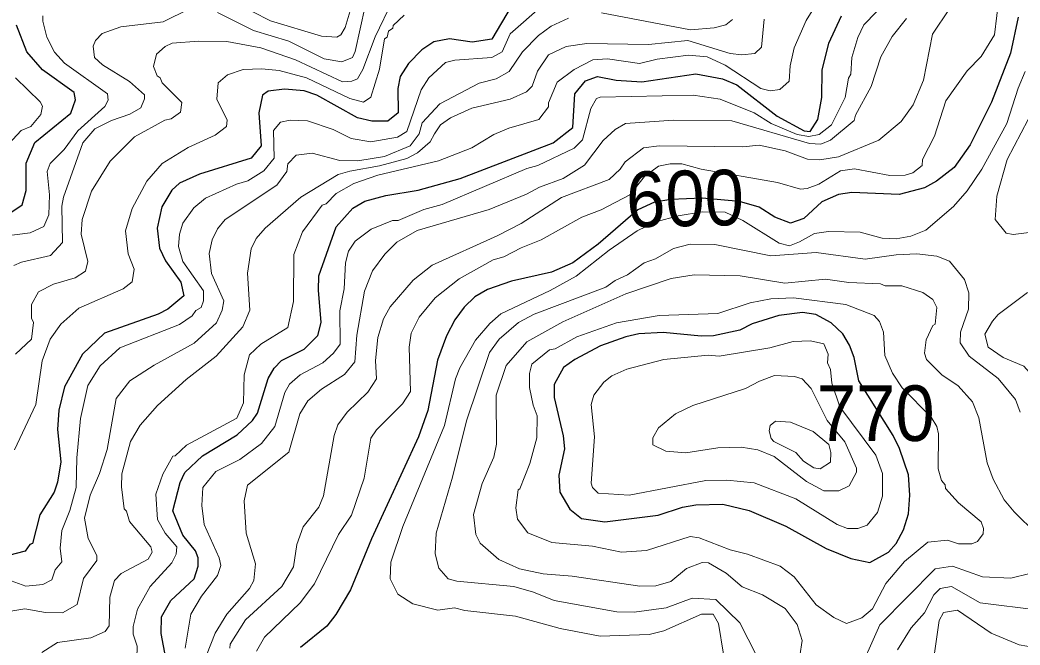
# Model space of a CAD drawing. Extents: x 673.3 to 698.5, y 6984.3 to 7012.3.
# Drawn here: x 677.359 to 678.798, y 6986.028 to 6986.928 of the extents above; entities that cross this region are included whole.
import ezdxf
from ezdxf.enums import TextEntityAlignment as Align

# ---------------------------------------------------------------- set-up
doc = ezdxf.new("R2010")
doc.units = 0
doc.header["$LTSCALE"] = 0.032
doc.layers.add('1', color=7, linetype='Continuous', lineweight=25)
doc.layers.add('2', color=7, linetype='Continuous', lineweight=13)
doc.layers.add('21', color=7, linetype='Continuous')
doc.layers.add('61', color=7, linetype='Continuous')

msp = doc.modelspace()

# ---------------------------------------------------------------- linework, layer by layer
at = {"layer": '1'}
for points in [[(678.0654, 6986.9471), (678.0376, 6986.8998), (678.0094, 6986.8958), (677.9768, 6986.9005), (677.9542, 6986.8963), (677.9366, 6986.8849), (677.9174, 6986.8649), (677.9058, 6986.8465), (677.9024, 6986.8288), (677.9026, 6986.7942), (677.8879, 6986.7818), (677.865, 6986.7818), (677.844, 6986.7867), (677.7857, 6986.8194), (677.7674, 6986.8256), (677.7394, 6986.8281), (677.7159, 6986.8254), (677.7074, 6986.8193), (677.7023, 6986.7938), (677.7055, 6986.7466), (677.691, 6986.7285), (677.617, 6986.7057), (677.5883, 6986.6929), (677.5772, 6986.6826), (677.5625, 6986.6585), (677.5558, 6986.6277), (677.5594, 6986.5989), (677.5681, 6986.5811), (677.5898, 6986.5504), (677.5943, 6986.5305), (677.5714, 6986.5115), (677.5576, 6986.5042), (677.4802, 6986.4767), (677.4483, 6986.4463), (677.4225, 6986.3993), (677.4146, 6986.366), (677.4124, 6986.338), (677.4172, 6986.2914), (677.4124, 6986.2624), (677.4075, 6986.2479), (677.3873, 6986.2151), (677.3766, 6986.1737), (677.3725, 6986.1724), (677.3661, 6986.1629), (677.342, 6986.1564)], [(677.5616, 6986.0443), (677.5623, 6986.0682), (677.5757, 6986.0916), (677.6092, 6986.1228), (677.6151, 6986.1414), (677.6151, 6986.1535), (677.611, 6986.1634), (677.593, 6986.1858), (677.5786, 6986.2207), (677.5888, 6986.2615), (677.5956, 6986.2759), (677.6214, 6986.3002), (677.6711, 6986.3304), (677.6933, 6986.3509), (677.7005, 6986.3614), (677.7159, 6986.4113), (677.7241, 6986.4264), (677.7351, 6986.4374), (677.7674, 6986.4536), (677.787, 6986.4732), (677.7918, 6986.4921), (677.7879, 6986.5387), (677.7886, 6986.5592), (677.8137, 6986.6299), (677.8377, 6986.6565), (677.8546, 6986.6669), (677.885, 6986.6751), (677.9315, 6986.6826), (677.9919, 6986.6993), (678.126, 6986.7509), (678.1541, 6986.7728), (678.1568, 6986.8213), (678.1721, 6986.84), (678.1894, 6986.8461), (678.2165, 6986.841), (678.2536, 6986.8388), (678.331, 6986.8501), (678.3697, 6986.8429), (678.3903, 6986.8342), (678.4482, 6986.7891), (678.487, 6986.768), (678.4955, 6986.7672), (678.5068, 6986.7842), (678.5126, 6986.8159), (678.5127, 6986.8553), (678.5223, 6986.8941), (678.5405, 6986.9335)], [(677.3453, 6986.6505), (677.3619, 6986.6614), (677.3675, 6986.6821), (677.3676, 6986.7213), (677.3798, 6986.7515), (677.4316, 6986.7937), (677.4383, 6986.8126), (677.4367, 6986.8232), (677.3909, 6986.8561), (677.3684, 6986.8819), (677.3537, 6986.9204)], [(678.7952, 6986.9318), (678.7838, 6986.8797), (678.7568, 6986.8091), (678.7259, 6986.7478), (678.7027, 6986.7154), (678.6773, 6986.6957), (678.6603, 6986.6858), (678.6238, 6986.6766), (678.5555, 6986.6791), (678.5363, 6986.6766), (678.5126, 6986.666), (678.4865, 6986.6417), (678.4671, 6986.6353), (678.4448, 6986.6439), (678.4221, 6986.658), (678.3938, 6986.6663), (678.3403, 6986.6713), (678.2951, 6986.6694), (678.2716, 6986.6652), (678.2476, 6986.6542), (678.1906, 6986.6048), (678.154, 6986.578), (678.1232, 6986.5645), (678.0658, 6986.5517), (678.0311, 6986.5397), (678.0131, 6986.529), (677.9976, 6986.5143), (677.9842, 6986.4961), (677.9723, 6986.4731), (677.9592, 6986.4378), (677.9455, 6986.3654), (677.932, 6986.3276), (677.8642, 6986.1804), (677.8341, 6986.1071), (677.8132, 6986.0718), (677.8002, 6986.0547), (677.7623, 6986.0241)], [(677.5686, 6986.0086), (677.5616, 6986.0443)]]:
    msp.add_lwpolyline(points, dxfattribs=at)
msp.add_lwpolyline([(678.6371, 6986.2168), (678.6389, 6986.2433), (678.6373, 6986.2728), (678.6243, 6986.3107), (678.6151, 6986.3292), (678.5656, 6986.4079), (678.5589, 6986.4416), (678.5524, 6986.4595), (678.5427, 6986.4759), (678.5259, 6986.4915), (678.5039, 6986.5038), (678.4844, 6986.5064), (678.4507, 6986.5021), (678.4124, 6986.4901), (678.3942, 6986.4811), (678.3567, 6986.473), (678.3388, 6986.4723), (678.284, 6986.4779), (678.2493, 6986.4757), (678.2303, 6986.4715), (678.1938, 6986.4583), (678.157, 6986.439), (678.1405, 6986.4274), (678.1274, 6986.4026), (678.1274, 6986.384), (678.1404, 6986.3289), (678.142, 6986.3101), (678.134, 6986.2722), (678.1356, 6986.2477), (678.1497, 6986.2234), (678.1666, 6986.2101), (678.2, 6986.2052), (678.2769, 6986.2149), (678.3117, 6986.226), (678.3313, 6986.2296), (678.37, 6986.2303), (678.4078, 6986.2213), (678.4606, 6986.199), (678.5186, 6986.1667), (678.5541, 6986.1523), (678.5815, 6986.1466), (678.6086, 6986.1612), (678.6193, 6986.1739), (678.6298, 6986.1937)], close=True, dxfattribs=at)
at = {"layer": '2'}
for points in [[(678.646, 6986.9958), (678.5729, 6986.9209), (678.564, 6986.9025), (678.5558, 6986.8737), (678.5541, 6986.8496), (678.5509, 6986.8438), (678.546, 6986.8162), (678.5265, 6986.7768), (678.5087, 6986.7627), (678.4935, 6986.7599), (678.477, 6986.7628), (678.4397, 6986.7788), (678.415, 6986.794), (678.3662, 6986.8135), (678.3273, 6986.8192), (678.1936, 6986.8166), (678.1884, 6986.8148), (678.1799, 6986.8003), (678.1679, 6986.7549), (678.1561, 6986.7431), (678.1037, 6986.7183), (678.0881, 6986.7139), (677.9659, 6986.6619), (677.9397, 6986.6547), (677.9027, 6986.6389), (677.8945, 6986.6391), (677.8641, 6986.6264), (677.8407, 6986.609), (677.8311, 6986.5947), (677.8268, 6986.5781), (677.8252, 6986.5404), (677.8188, 6986.5091), (677.8195, 6986.4611), (677.8097, 6986.4478), (677.7944, 6986.4338), (677.7618, 6986.4166), (677.7463, 6986.4031), (677.7398, 6986.3914), (677.7253, 6986.3425), (677.706, 6986.318), (677.6749, 6986.2948), (677.6405, 6986.2775), (677.6218, 6986.2543), (677.6201, 6986.2285), (677.6238, 6986.2013), (677.6453, 6986.1534), (677.6475, 6986.142), (677.643, 6986.128), (677.6195, 6986.0982), (677.6043, 6986.0723), (677.5964, 6986.0233)], [(677.6427, 6986.9386), (677.6944, 6986.9127), (677.7453, 6986.8971), (677.7961, 6986.8715), (677.8215, 6986.8674), (677.8371, 6986.8737), (677.8409, 6986.8823), (677.8623, 6986.9809)], [(677.699, 6986.0188), (677.7106, 6986.0392), (677.7615, 6986.0884), (677.7824, 6986.116), (677.8169, 6986.187), (677.8357, 6986.2147), (677.8536, 6986.268), (677.8636, 6986.3254), (677.8717, 6986.3378), (677.909, 6986.3751), (677.9206, 6986.3926), (677.9188, 6986.4567), (677.9213, 6986.4768), (677.9331, 6986.4996), (677.9558, 6986.5278), (677.9905, 6986.5549), (678.0395, 6986.5821), (678.0548, 6986.5866), (678.0796, 6986.5998), (678.1084, 6986.6113), (678.1671, 6986.6439), (678.1947, 6986.6541), (678.2362, 6986.6757), (678.2573, 6986.7024), (678.2773, 6986.7173), (678.2941, 6986.7207), (678.3108, 6986.7207), (678.3388, 6986.7129), (678.4488, 6986.6936), (678.4819, 6986.6839), (678.4912, 6986.6849), (678.5079, 6986.6915), (678.5391, 6986.7106), (678.5593, 6986.7132), (678.6105, 6986.7036), (678.6323, 6986.7044), (678.6436, 6986.7076), (678.6566, 6986.7182), (678.6571, 6986.7269), (678.6745, 6986.7604), (678.6911, 6986.8113), (678.7214, 6986.8545), (678.7415, 6986.8751), (678.7611, 6986.9061), (678.7708, 6986.9905)], [(678.1106, 6986.9483), (678.0639, 6986.9075), (678.0523, 6986.8819), (678.0375, 6986.8738), (677.9841, 6986.8696), (677.9707, 6986.8664), (677.9468, 6986.8446), (677.9358, 6986.8271), (677.9151, 6986.7669), (677.9016, 6986.7587), (677.8636, 6986.7524), (677.8349, 6986.7568), (677.8092, 6986.7702), (677.7723, 6986.7825), (677.7473, 6986.7833), (677.7336, 6986.7805), (677.7235, 6986.7684), (677.7242, 6986.7288), (677.7092, 6986.7105), (677.6863, 6986.6963), (677.6703, 6986.6915), (677.6257, 6986.6709), (677.6088, 6986.6572), (677.5931, 6986.6349), (677.5883, 6986.6191), (677.5867, 6986.6016), (677.5931, 6986.5799), (677.6224, 6986.5378), (677.6225, 6986.5233), (677.6191, 6986.5139), (677.6116, 6986.5094), (677.6061, 6986.5015), (677.588, 6986.4892), (677.5024, 6986.4555), (677.4741, 6986.4296), (677.456, 6986.4015), (677.4456, 6986.354), (677.4401, 6986.2973), (677.4393, 6986.2546), (677.4301, 6986.2212), (677.4186, 6986.1927), (677.4165, 6986.1674), (677.4188, 6986.1476), (677.4091, 6986.1358), (677.4043, 6986.1215), (677.3913, 6986.1151), (677.367, 6986.1123), (677.3296, 6986.1261)], [(677.8949, 6986.9564), (677.8698, 6986.9033), (677.852, 6986.8564), (677.844, 6986.8431), (677.8362, 6986.8397), (677.8228, 6986.8387), (677.755, 6986.8702), (677.7053, 6986.8876), (677.6561, 6986.8966), (677.6153, 6986.8973), (677.5774, 6986.8941), (677.5675, 6986.8894), (677.5549, 6986.8786), (677.5509, 6986.8609), (677.5557, 6986.8471), (677.5603, 6986.8444), (677.5631, 6986.8372), (677.5912, 6986.8088), (677.5894, 6986.7948), (677.576, 6986.7854), (677.5672, 6986.7833), (677.5234, 6986.7594), (677.4882, 6986.7243), (677.4614, 6986.681), (677.4482, 6986.6403), (677.4466, 6986.6194), (677.4563, 6986.58), (677.4529, 6986.5659), (677.4377, 6986.5563), (677.4068, 6986.5475), (677.3852, 6986.5363), (677.3749, 6986.5178), (677.3749, 6986.4984), (677.3782, 6986.4922), (677.3752, 6986.4683), (677.3522, 6986.4463)], [(677.8349, 6986.9456), (677.8267, 6986.9167), (677.8204, 6986.9065), (677.8143, 6986.9031), (677.7923, 6986.9045), (677.7191, 6986.9265), (677.6663, 6986.9535)], [(677.6704, 6986.3542), (677.6802, 6986.3762), (677.6811, 6986.4168), (677.6887, 6986.4455), (677.705, 6986.461), (677.7439, 6986.485), (677.7519, 6986.5225), (677.7528, 6986.5898), (677.7651, 6986.6224), (677.7933, 6986.661), (677.7991, 6986.6629), (677.8133, 6986.6776), (677.8391, 6986.6921), (677.8736, 6986.7044), (677.9607, 6986.725), (678.0088, 6986.7436), (678.0404, 6986.7626), (678.0622, 6986.7719), (678.1053, 6986.7842), (678.1192, 6986.8024), (678.1193, 6986.8085), (678.1315, 6986.8379), (678.1561, 6986.8566), (678.1827, 6986.8704), (678.2041, 6986.8719), (678.2501, 6986.8649), (678.2756, 6986.8712), (678.3207, 6986.8769), (678.3472, 6986.8745), (678.3731, 6986.8625), (678.4248, 6986.8292), (678.4383, 6986.8257), (678.452, 6986.8276), (678.4652, 6986.8396), (678.467, 6986.8618), (678.4727, 6986.8878), (678.4899, 6986.9269), (678.5059, 6986.9525)], [(677.3914, 6986.9338), (677.3912, 6986.9259), (677.3971, 6986.9027), (677.4081, 6986.8813), (677.4227, 6986.8655), (677.4845, 6986.8215), (677.4855, 6986.812), (677.4808, 6986.8032), (677.4418, 6986.768), (677.4223, 6986.7412), (677.4019, 6986.7208), (677.3976, 6986.7096), (677.4009, 6986.6761), (677.4002, 6986.6471), (677.3927, 6986.6303), (677.3732, 6986.6212), (677.3358, 6986.6163)], [(677.3497, 6986.5741), (677.3605, 6986.579), (677.4024, 6986.5887), (677.4197, 6986.6072), (677.4189, 6986.6598), (677.4213, 6986.6726), (677.4491, 6986.7507), (677.4661, 6986.771), (677.49, 6986.7831), (677.5166, 6986.7922), (677.5322, 6986.8011), (677.5376, 6986.8141), (677.5376, 6986.8199), (677.5161, 6986.8393), (677.4773, 6986.8633), (677.4656, 6986.8735), (677.4637, 6986.89), (677.4672, 6986.8982), (677.4769, 6986.908), (677.5035, 6986.9176), (677.5647, 6986.9249), (677.6027, 6986.9436)], [(677.5071, 6986.5408), (677.5199, 6986.5507), (677.523, 6986.5689), (677.5142, 6986.5909), (677.5102, 6986.6243), (677.5198, 6986.6563), (677.5412, 6986.6957), (677.5633, 6986.7208), (677.6007, 6986.7439), (677.6393, 6986.762), (677.6557, 6986.7745), (677.6565, 6986.7833), (677.642, 6986.8135), (677.6437, 6986.8371), (677.6572, 6986.8487), (677.6796, 6986.8566), (677.7067, 6986.8574), (677.7313, 6986.855), (677.771, 6986.8443), (677.833, 6986.8146), (677.8527, 6986.8094), (677.8632, 6986.8165), (677.8758, 6986.8569), (677.8831, 6986.9003), (677.887, 6986.9031), (677.889, 6986.9114), (677.8952, 6986.9161), (677.8956, 6986.9195), (677.9116, 6986.9346)], [(678.696, 6986.9439), (678.6715, 6986.9074), (678.6585, 6986.8409), (678.6441, 6986.8054), (678.6265, 6986.7817), (678.5943, 6986.7545), (678.5362, 6986.7308), (678.5095, 6986.7264), (678.492, 6986.7272), (678.4599, 6986.7393), (678.4222, 6986.7474), (678.3987, 6986.7451), (678.2782, 6986.7466), (678.2559, 6986.7436), (678.2294, 6986.7232), (678.2222, 6986.7129), (678.2063, 6986.6979), (678.1377, 6986.672), (678.0796, 6986.6348), (678.0454, 6986.6168), (677.9516, 6986.5748), (677.9241, 6986.553), (677.8912, 6986.5146), (677.8818, 6986.4974), (677.8733, 6986.4707), (677.8701, 6986.4374), (677.8715, 6986.4112), (677.859, 6986.3919), (677.8293, 6986.3631), (677.816, 6986.3447), (677.8106, 6986.3292), (677.7951, 6986.2426), (677.7885, 6986.2264), (677.7661, 6986.1977), (677.7568, 6986.1725), (677.752, 6986.1403), (677.7355, 6986.1121), (677.6831, 6986.0638), (677.6609, 6986.0292), (677.6607, 6986.023)], [(678.1955, 6986.938), (678.3234, 6986.9137), (678.3576, 6986.9165), (678.3745, 6986.9208), (678.3839, 6986.9284)], [(677.3454, 6986.0764), (677.3657, 6986.0796), (677.3954, 6986.0747), (677.4195, 6986.074), (677.4407, 6986.0861), (677.4499, 6986.1237), (677.4693, 6986.1493), (677.4693, 6986.1567), (677.4568, 6986.181), (677.4515, 6986.2106), (677.4593, 6986.2433), (677.473, 6986.2745), (677.484, 6986.3091), (677.4971, 6986.3826), (677.5168, 6986.4081), (677.5518, 6986.4307), (677.6092, 6986.4623), (677.6412, 6986.4918), (677.6494, 6986.51), (677.6517, 6986.5233), (677.6342, 6986.5625), (677.6306, 6986.5914), (677.6349, 6986.6113), (677.643, 6986.6271), (677.6539, 6986.6405), (677.7282, 6986.6897), (677.7426, 6986.7095), (677.7442, 6986.7205), (677.7559, 6986.733), (677.7788, 6986.736), (677.8189, 6986.7255), (677.8445, 6986.725), (677.8833, 6986.7312), (677.92, 6986.7464), (677.9331, 6986.7639), (677.9372, 6986.7794), (677.9629, 6986.8067), (678.0194, 6986.8367), (678.0439, 6986.8429), (678.0624, 6986.8536), (678.0817, 6986.8819), (678.1049, 6986.9051), (678.123, 6986.9188), (678.1479, 6986.9303)], [(678.4296, 6986.9289), (678.4254, 6986.8886), (678.4161, 6986.8794), (678.3971, 6986.8777), (678.3803, 6986.8795), (678.3196, 6986.8981), (678.2631, 6986.8925), (678.1744, 6986.894), (678.1443, 6986.8894), (678.1191, 6986.8776), (678.1032, 6986.854), (678.0957, 6986.8324), (678.0873, 6986.824), (678.0641, 6986.8135), (678.009, 6986.8009), (677.9783, 6986.787), (677.9638, 6986.7768), (677.9548, 6986.7638), (677.9488, 6986.7522), (677.9308, 6986.7363), (677.9151, 6986.7284), (677.8759, 6986.7175), (677.8332, 6986.7102), (677.8166, 6986.7054), (677.7628, 6986.6726), (677.7114, 6986.628), (677.6982, 6986.6131), (677.6911, 6986.5983), (677.6859, 6986.5631), (677.6892, 6986.5098), (677.6792, 6986.4858), (677.6409, 6986.4434), (677.5975, 6986.4099), (677.5565, 6986.3728), (677.5316, 6986.3441), (677.5175, 6986.321), (677.505, 6986.2741), (677.5044, 6986.2554), (677.5083, 6986.224), (677.5116, 6986.2203), (677.5159, 6986.2058), (677.5467, 6986.1693), (677.5489, 6986.1614), (677.5432, 6986.1514), (677.5041, 6986.1305), (677.4946, 6986.1204), (677.4879, 6986.0966), (677.487, 6986.0556), (677.4809, 6986.0473), (677.4605, 6986.0383), (677.4126, 6986.0316), (677.3898, 6986.0171)], [(677.627, 6986.0129), (677.6392, 6986.045), (677.6562, 6986.072), (677.6886, 6986.1093), (677.6949, 6986.1204), (677.6973, 6986.1448), (677.6839, 6986.189), (677.6811, 6986.2354), (677.6857, 6986.2581), (677.7455, 6986.3055), (677.7612, 6986.3604), (677.7728, 6986.3791), (677.7923, 6986.396), (677.8255, 6986.4172), (677.8405, 6986.4353), (677.8431, 6986.4738), (677.8545, 6986.5374), (677.8658, 6986.5665), (677.8834, 6986.5907), (677.9009, 6986.6077), (677.9303, 6986.6245), (678.0338, 6986.655), (678.0872, 6986.6769), (678.1061, 6986.6871), (678.1402, 6986.6993), (678.1711, 6986.7188), (678.1976, 6986.7542), (678.215, 6986.7699), (678.23, 6986.7784), (678.2991, 6986.7834), (678.3829, 6986.7826), (678.4948, 6986.7497), (678.5108, 6986.749), (678.5251, 6986.7546), (678.5591, 6986.783), (678.5608, 6986.7908), (678.5833, 6986.832), (678.5974, 6986.8748), (678.6137, 6986.9041), (678.6345, 6986.9297)], [(678.8051, 6986.8536), (678.7948, 6986.8294), (678.7788, 6986.7784), (678.7429, 6986.7131), (678.7214, 6986.6818), (678.7021, 6986.6593), (678.6622, 6986.6252), (678.6407, 6986.6164), (678.6194, 6986.6124), (678.5991, 6986.6137), (678.5674, 6986.622), (678.5218, 6986.6229), (678.5018, 6986.6203), (678.4805, 6986.6081), (678.4657, 6986.6027), (678.4509, 6986.6061), (678.3988, 6986.6389), (678.3731, 6986.6511), (678.3407, 6986.6513), (678.3059, 6986.6457), (678.2736, 6986.6369), (678.2466, 6986.6239), (678.2065, 6986.5962), (678.1588, 6986.5588), (678.1216, 6986.5381), (678.0504, 6986.5045), (678.0345, 6986.4908), (678.0142, 6986.4665), (677.9915, 6986.4269), (677.9851, 6986.4109), (677.9694, 6986.3438), (677.9096, 6986.1984), (677.8921, 6986.1468), (677.8913, 6986.1232), (677.9021, 6986.1011), (677.9237, 6986.087), (677.9599, 6986.0781), (677.984, 6986.0813), (677.9985, 6986.0773), (678.0714, 6986.0692)], [(677.3364, 6986.7428), (677.36, 6986.7685), (677.374, 6986.7744), (677.3887, 6986.7918), (677.391, 6986.8037), (677.3877, 6986.8097), (677.3523, 6986.8442)], [(678.8095, 6986.7844), (678.7791, 6986.7269), (678.7642, 6986.674), (678.7618, 6986.6403), (678.7777, 6986.6207), (678.7879, 6986.619), (678.8108, 6986.6216)], [(678.4182, 6986.0126), (678.3946, 6986.0599), (678.3597, 6986.0933), (678.3256, 6986.0951), (678.2883, 6986.0813), (678.2424, 6986.0749), (678.2172, 6986.0756), (678.1271, 6986.0916), (678.0975, 6986.1038), (678.0693, 6986.1121), (677.9873, 6986.1196), (677.9746, 6986.1229), (677.9613, 6986.1384), (677.9562, 6986.1589), (677.9575, 6986.1888), (677.9809, 6986.2692), (678.0012, 6986.3504), (678.0343, 6986.4488), (678.0482, 6986.4679), (678.0758, 6986.4923), (678.0986, 6986.5043), (678.2015, 6986.5431), (678.2148, 6986.5525), (678.2329, 6986.5606), (678.2569, 6986.578), (678.2729, 6986.584), (678.299, 6986.5987), (678.3231, 6986.605), (678.3584, 6986.6042), (678.4392, 6986.5879), (678.5042, 6986.5927), (678.5746, 6986.5831), (678.6192, 6986.5895), (678.6492, 6986.5911), (678.6779, 6986.5878), (678.696, 6986.5804), (678.7176, 6986.5539), (678.7242, 6986.5347), (678.7236, 6986.5111), (678.712, 6986.4784), (678.7114, 6986.463), (678.7245, 6986.4438), (678.7663, 6986.4115), (678.791, 6986.3811), (678.7977, 6986.3628)], [(678.4807, 6986.0123), (678.4841, 6986.0343), (678.4769, 6986.0575), (678.4596, 6986.0804), (678.427, 6986.1), (678.398, 6986.1113), (678.3747, 6986.1312), (678.3495, 6986.1461), (678.3403, 6986.1464), (678.3178, 6986.1378), (678.2953, 6986.1193), (678.2737, 6986.113), (678.2505, 6986.1123), (678.1532, 6986.127), (678.1114, 6986.1301), (678.0775, 6986.1374), (678.0474, 6986.1507), (678.0207, 6986.1742), (678.0147, 6986.1867), (678.011, 6986.2157), (678.0237, 6986.2604), (678.0403, 6986.2982), (678.0442, 6986.3169), (678.0438, 6986.3875), (678.0583, 6986.4302), (678.0877, 6986.4642), (678.1397, 6986.4931), (678.2306, 6986.5332), (678.2954, 6986.5554), (678.3287, 6986.5609), (678.3951, 6986.5593), (678.4592, 6986.5489), (678.5177, 6986.5544), (678.5511, 6986.5495), (678.5969, 6986.5479), (678.6038, 6986.5448), (678.6277, 6986.5447), (678.6578, 6986.5352), (678.6721, 6986.5251), (678.6778, 6986.5137), (678.6754, 6986.4896), (678.6722, 6986.4876), (678.6628, 6986.4673), (678.66, 6986.4478), (678.663, 6986.4386), (678.685, 6986.4169), (678.7086, 6986.4007), (678.7291, 6986.3779), (678.7382, 6986.3547), (678.7503, 6986.2901), (678.7588, 6986.2664), (678.7746, 6986.237), (678.7891, 6986.2193), (678.8214, 6986.1878)], [(677.3508, 6986.309), (677.3813, 6986.3741), (677.3904, 6986.4367), (677.4021, 6986.4681), (677.4173, 6986.4895), (677.4433, 6986.5129), (677.5071, 6986.5408)], [(678.8573, 6986.0252), (678.8739, 6986.0303), (678.8972, 6986.0427), (678.9682, 6986.1102), (678.9879, 6986.1247), (679.0073, 6986.1572), (679.0174, 6986.1856), (679.0183, 6986.2051), (679.0102, 6986.2269), (679.0028, 6986.2328), (678.9081, 6986.2627), (678.8803, 6986.2821), (678.8637, 6986.301), (678.8384, 6986.3504), (678.8383, 6986.3579), (678.8265, 6986.3899), (678.8114, 6986.4201), (678.8031, 6986.4291), (678.7735, 6986.4415), (678.7516, 6986.4564), (678.7472, 6986.4751), (678.758, 6986.4942), (678.7662, 6986.5036), (678.8084, 6986.5351)], [(677.3568, 6985.7846), (677.3883, 6985.8624), (677.4077, 6985.9288), (677.4226, 6985.9545), (677.4459, 6985.9786), (677.512, 6985.9996), (677.5237, 6986.0103), (677.5271, 6986.0181), (677.5271, 6986.0259), (677.5216, 6986.0433), (677.5215, 6986.0542), (677.5278, 6986.0795), (677.5458, 6986.1121), (677.5772, 6986.1459), (677.5834, 6986.1585), (677.5841, 6986.1691), (677.5676, 6986.1888), (677.5565, 6986.2085), (677.5541, 6986.2449), (677.564, 6986.2738), (677.5785, 6986.2995), (677.5819, 6986.2999), (677.5983, 6986.3154), (677.6704, 6986.3542)], [(678.8116, 6986.1305), (678.7843, 6986.124), (678.7438, 6986.1258), (678.7007, 6986.1415), (678.6753, 6986.1373), (678.5957, 6986.0569), (678.5611, 6985.9781)], [(678.8251, 6986.0781), (678.7401, 6986.0887), (678.6991, 6986.1121), (678.6829, 6986.109), (678.6734, 6986.0998), (678.66, 6986.0742), (678.6408, 6986.0523), (678.6213, 6986.0206)], [(678.0714, 6986.0692), (678.1359, 6986.0514), (678.1932, 6986.0407), (678.264, 6986.043), (678.2851, 6986.0484), (678.3392, 6986.0723), (678.356, 6986.0723), (678.3635, 6986.0585), (678.3708, 6986.0146)], [(678.6746, 6986.016), (678.6812, 6986.0631), (678.6876, 6986.0746), (678.7077, 6986.078), (678.7562, 6986.0447), (678.7966, 6986.028), (678.8187, 6986.0244)]]:
    msp.add_lwpolyline(points, dxfattribs=at)
for points in [[(678.5296, 6986.0672), (678.5044, 6986.0855), (678.4728, 6986.1259), (678.4523, 6986.1415), (678.4056, 6986.1587), (678.3805, 6986.1647), (678.3361, 6986.1823), (678.3231, 6986.1839), (678.2599, 6986.1637), (678.2242, 6986.1612), (678.1825, 6986.1701), (678.1239, 6986.1754), (678.0892, 6986.1895), (678.0745, 6986.209), (678.072, 6986.2253), (678.0753, 6986.2512), (678.0778, 6986.2528), (678.092, 6986.2889), (678.1022, 6986.3259), (678.1029, 6986.3579), (678.0968, 6986.3731), (678.0916, 6986.3987), (678.0916, 6986.4188), (678.0949, 6986.4323), (678.1206, 6986.4527), (678.1286, 6986.4542), (678.1599, 6986.4714), (678.2169, 6986.4917), (678.2782, 6986.5023), (678.3627, 6986.5049), (678.4094, 6986.5203), (678.4391, 6986.526), (678.4716, 6986.5276), (678.547, 6986.5179), (678.5875, 6986.5022), (678.5956, 6986.4933), (678.601, 6986.4781), (678.603, 6986.4445), (678.614, 6986.4191), (678.6278, 6986.3979), (678.6696, 6986.3559), (678.6777, 6986.3422), (678.6804, 6986.3318), (678.6796, 6986.2815), (678.6845, 6986.2648), (678.6901, 6986.2585), (678.6903, 6986.2529), (678.709, 6986.2326), (678.7415, 6986.205), (678.7453, 6986.1955), (678.7447, 6986.1878), (678.7366, 6986.1769), (678.7281, 6986.1733), (678.7091, 6986.1733), (678.6931, 6986.1789), (678.6651, 6986.1757), (678.6312, 6986.1479), (678.6045, 6986.1161), (678.5852, 6986.08), (678.5701, 6986.0669), (678.5479, 6986.0586)], [(678.5345, 6986.2011), (678.4751, 6986.2384), (678.4151, 6986.2614), (678.3755, 6986.2653), (678.3457, 6986.2645), (678.2352, 6986.2434), (678.1907, 6986.2463), (678.1822, 6986.2547), (678.1804, 6986.2609), (678.1852, 6986.3273), (678.1803, 6986.3741), (678.1844, 6986.3875), (678.1988, 6986.406), (678.2101, 6986.4153), (678.2316, 6986.425), (678.2852, 6986.4388), (678.3489, 6986.4453), (678.3649, 6986.4438), (678.4375, 6986.4557), (678.471, 6986.4648), (678.4961, 6986.4657), (678.5151, 6986.4613), (678.5214, 6986.4465), (678.5208, 6986.4342), (678.5249, 6986.4244), (678.5266, 6986.4048), (678.5382, 6986.3705), (678.59, 6986.3011), (678.5997, 6986.2748), (678.5996, 6986.2421), (678.5924, 6986.2184), (678.5777, 6986.2003), (678.5643, 6986.1954), (678.5495, 6986.1954)], [(678.3964, 6986.3127), (678.4203, 6986.3086), (678.4436, 6986.2994), (678.4903, 6986.2631), (678.5153, 6986.2499), (678.5367, 6986.2498), (678.552, 6986.257), (678.5621, 6986.2765), (678.5622, 6986.2822), (678.5454, 6986.3202), (678.5202, 6986.3511), (678.4971, 6986.3973), (678.4839, 6986.4111), (678.4733, 6986.4143), (678.4445, 6986.416), (678.4226, 6986.4076), (678.4025, 6986.397), (678.3269, 6986.3725), (678.3017, 6986.3606), (678.2773, 6986.3403), (678.2694, 6986.3262), (678.2691, 6986.3162), (678.2879, 6986.307), (678.3168, 6986.3044), (678.3629, 6986.3117)], [(678.4435, 6986.3207), (678.4395, 6986.3251), (678.4367, 6986.3363), (678.438, 6986.3439), (678.4458, 6986.3501), (678.4672, 6986.3485), (678.4999, 6986.3352), (678.5227, 6986.3164), (678.5254, 6986.3049), (678.5248, 6986.291), (678.5098, 6986.2816), (678.5008, 6986.2828), (678.4862, 6986.2925), (678.4751, 6986.3049)]]:
    msp.add_lwpolyline(points, close=True, dxfattribs=at)

# ---------------------------------------------------------------- texts
at = {"layer": '21', "width": 0.95}
msp.add_text('770', height=0.08, dxfattribs=at).set_placement((678.5052, 6986.3215))
at = {"layer": '61', "width": 0.95}
msp.add_text('600', height=0.08, rotation=1.154, dxfattribs=at).set_placement((678.3163, 6986.6308), align=Align.CENTER)

doc.saveas('drawing.dxf')
